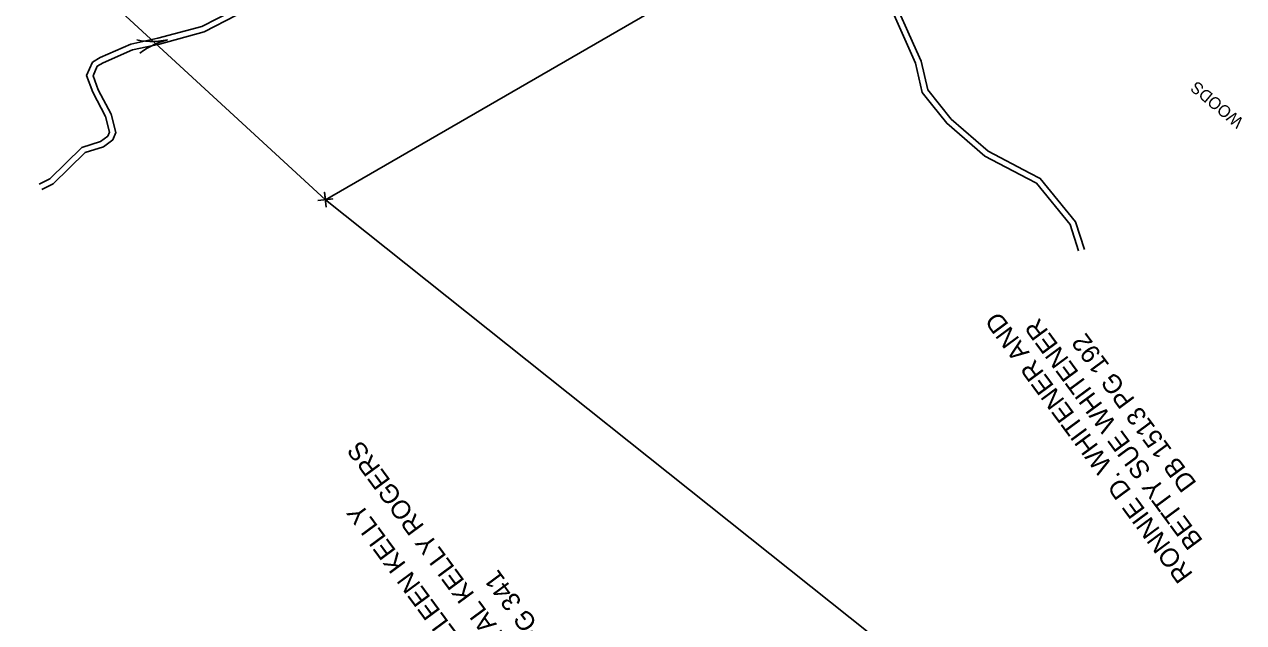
# Model space of a CAD drawing. Extents: x 472260 to 482161, y 489063 to 507124.
# Drawn here: x 474854.3 to 475263.5, y 502457.3 to 502657.9 of the extents above; entities that cross this region are included whole.
import ezdxf

# ---------------------------------------------------------------- set-up
doc = ezdxf.new("R2010")
doc.units = 0
for name, color, linetype in [('Exist Roads EOP Other Cogo Point CELL', 7, 'Continuous'), ('Exist Structure Minor Drop Inlet Cogo Elevation', 7, 'Continuous'), ('Exist Structure Minor Drop Inlet Cogo Number', 7, 'Continuous'), ('Prop Drainage Structure Pipe RCP 24in Class III', 7, 'Continuous'), ('Prop Drainage Structure Pipe RCP 66in Class III', 7, 'Continuous'), ('Prop Drainage Structure Pipe Welded Steel 66in Label', 7, 'Continuous'), ('Scratch_Level_7', 7, 'Continuous'), ('Scratch_Level_8', 7, 'Continuous')]:
    doc.layers.add(name, color=color, linetype=linetype)

msp = doc.modelspace()

# ---------------------------------------------------------------- linework, layer by layer
at = {"layer": 'Exist Roads EOP Other Cogo Point CELL'}
msp.add_line((474955.3, 502599.14), (474955.3, 502599.14), dxfattribs=at)
msp.add_lwpolyline([(474952.82, 502598.86), (474957.78, 502599.43), (474955.3, 502599.14), (474955.02, 502601.63), (474955.58, 502596.66)], dxfattribs=at)
at = {"layer": 'Exist Structure Minor Drop Inlet Cogo Elevation'}
msp.add_arc((474341.25, 501519.13), 1529.67, 47.50768, 56.25321, dxfattribs=at)
at = {"layer": 'Exist Structure Minor Drop Inlet Cogo Number'}
for p, q in [((474955.3, 502599.14), (474748.64, 502789.21)), ((475234.95, 502760.57), (474955.3, 502599.14)), ((475436.14, 502216.61), (474955.3, 502599.14))]:
    msp.add_line(p, q, dxfattribs=at)
at = {"layer": 'Prop Drainage Structure Pipe RCP 24in Class III'}
for points in [[(475152.72, 502651.27), (475146.09, 502666.09), (475137.76, 502675.57), (475128.11, 502698.58), (475113.54, 502726.29), (475100.99, 502749.23), (475092.53, 502777.19), (475075.73, 502792.21), (475058.44, 502796.87), (475037.68, 502809.15), (475004.27, 502806.5), (474987.43, 502797.52)], [(475150.67, 502650.95), (475144.39, 502665), (475136.04, 502674.5), (475126.3, 502697.73), (475111.78, 502725.35), (475099.14, 502748.45), (475090.77, 502776.08), (475074.75, 502790.41), (475057.65, 502795.01), (475037.2, 502807.11), (475004.84, 502804.54), (474987.57, 502795.33)], [(474985.49, 502795.94), (474970.78, 502777.82), (474963.81, 502757.39), (474962.73, 502747.23), (474954.14, 502725.31), (474945.47, 502705), (474940.64, 502683.95), (474930.72, 502668.43), (474924.32, 502662.64), (474913.89, 502657.27), (474899.12, 502653.28), (474889.96, 502651.26), (474879.75, 502646.78), (474877.19, 502645.26), (474875.17, 502640.8), (474877.2, 502635.18), (474881.54, 502627.06), (474882.87, 502621.83), (474882.31, 502620.47), (474879.88, 502618.71), (474873.61, 502616.7), (474862.77, 502606.13), (474859.27, 502604.4)], [(474987.57, 502795.33), (474972.55, 502776.84), (474965.77, 502756.96), (474964.69, 502746.75), (474955.99, 502724.55), (474947.38, 502704.38), (474942.51, 502683.17), (474932.26, 502667.13), (474925.47, 502660.98), (474914.61, 502655.39), (474899.59, 502651.34), (474890.59, 502649.35), (474880.67, 502645), (474878.76, 502643.87), (474877.33, 502640.72), (474879.03, 502635.99), (474883.42, 502627.79), (474884.97, 502621.68), (474883.94, 502619.19), (474880.79, 502616.91), (474874.67, 502614.94), (474863.94, 502604.48), (474860.15, 502602.6)], [(475161.4, 502631.09), (475157.49, 502636.01), (475155.25, 502645.61), (475152.72, 502651.27)], [(475158.77, 502631.19), (475155.65, 502635.12), (475153.35, 502644.97), (475150.67, 502650.95)], [(475191.02, 502606.21), (475176.61, 502613.74), (475163.86, 502624.79), (475158.77, 502631.19)], [(475191.79, 502608.07), (475177.74, 502615.4), (475165.31, 502626.18), (475161.4, 502631.09)], [(475208.09, 502582.01), (475205.29, 502590.78), (475193.95, 502604.69), (475191.02, 502606.21)], [(475210.05, 502582.46), (475207.08, 502591.75), (475195.24, 502606.27), (475191.79, 502608.07)]]:
    msp.add_lwpolyline(points, dxfattribs=at)
at = {"layer": 'Scratch_Level_8'}
msp.add_line((474897.41, 502651.62), (474897.41, 502651.62), dxfattribs=at)
for points in [[(474892.02, 502652.72), (474893.46, 502652.44), (474894.95, 502652.31), (474896.43, 502652.2), (474897.88, 502652.22), (474899.35, 502652.31), (474900.84, 502652.49), (474902.28, 502652.75)], [(474893.05, 502648.27), (474894.22, 502649.15), (474895.51, 502649.92), (474896.78, 502650.67), (474898.09, 502651.29), (474899.46, 502651.85), (474900.87, 502652.34), (474902.28, 502652.75)]]:
    msp.add_lwpolyline(points, dxfattribs=at)

# ---------------------------------------------------------------- texts
at = {"layer": 'Prop Drainage Structure Pipe RCP 66in Class III'}
msp.add_text('WOODS', height=4, rotation=140.2206, dxfattribs=at).set_placement((475263.8, 502625.85))
at = {"layer": 'Prop Drainage Structure Pipe Welded Steel 66in Label'}
for s, p in [('DB 1513 PG 192', (475247.95, 502504.06)), ('DB 1642 PG 341', (475050.7, 502424.63))]:
    msp.add_text(s, height=6.25, rotation=126.4463, dxfattribs=at).set_placement(p)
at = {"layer": 'Scratch_Level_7'}
for s, p in [('RONNIE D. WHITENER AND ', (475246.7, 502473.54)), ('BETTY SUE WHITENER', (475250.06, 502484.77)), ('AND CRYSTAL KELLY ROGERS', (475041.7, 502417.88)), ('RITA COLLEEN KELLY', (475019.83, 502426.45))]:
    msp.add_text(s, height=6.25, rotation=126.4463, dxfattribs=at).set_placement(p)

doc.saveas('drawing.dxf')
